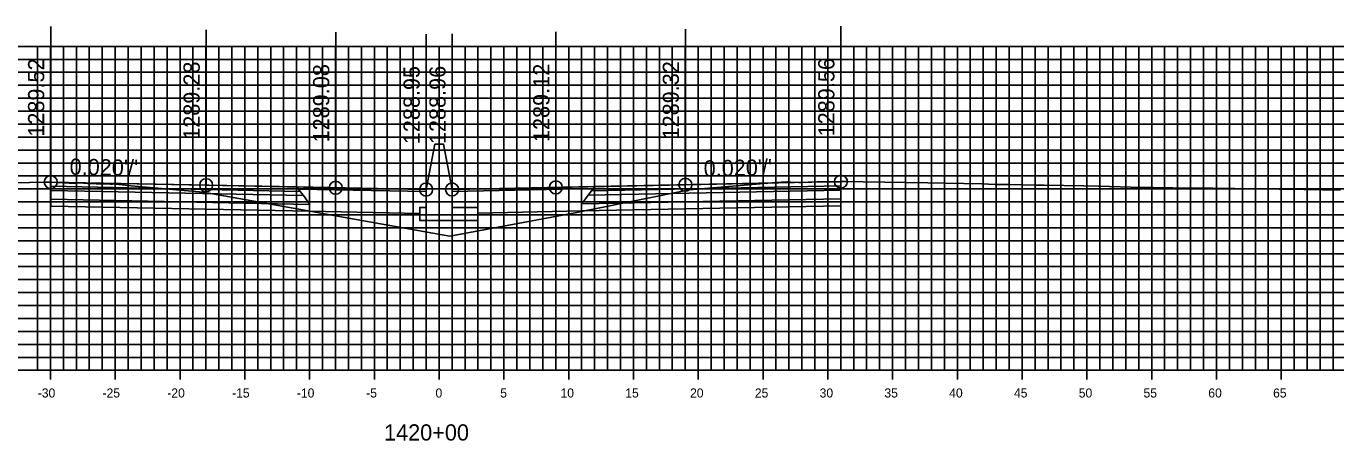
# Model space of a CAD drawing. Extents: x 674939 to 678919, y 750652 to 765176.
# Drawn here: x 678716.7 to 678817.7, y 757657.1 to 757689.1 of the extents above; entities that cross this region are included whole.
import ezdxf

# ---------------------------------------------------------------- set-up
doc = ezdxf.new("R2010")
doc.units = 0
for name, color, linetype in [('R_Alt Surface', 7, 'Continuous'), ('R_Axis', 7, 'Continuous'), ('R_Axis Annot', 7, 'Continuous'), ('R_Exist Surface', 7, 'Continuous'), ('R_Fin Surface', 7, 'Continuous'), ('R_Grid', 7, 'Continuous'), ('R_No Plot', 7, 'Continuous'), ('R_Proposed Road', 7, 'Continuous'), ('R_Xsect Elev', 7, 'Continuous'), ('R_Xsect Slope', 7, 'Continuous')]:
    doc.layers.add(name, color=color, linetype=linetype)

msp = doc.modelspace()

# ---------------------------------------------------------------- linework, layer by layer
for points in [[(678748.2, 757680), (678747.53, 757676.5)], [(678748.86, 757680.01), (678748.86, 757680.01), (678748.2, 757680.01), (678748.2, 757680)], [(678748.86, 757680.01), (678749.53, 757676.51)]]:
    msp.add_lwpolyline(points)
at = {"layer": 'R_Alt Surface'}
for points in [[(678718.55, 757676.75), (678718.55, 757676.42), (678738.05, 757676.03), (678737.8, 757676.36)], [(678718.55, 757676.42), (678718.55, 757675.76), (678738.55, 757675.36), (678738.05, 757676.03)], [(678779.54, 757676.45), (678779.54, 757675.79), (678759.54, 757675.39), (678760.04, 757676.06)], [(678779.54, 757676.78), (678779.54, 757676.45), (678760.04, 757676.06), (678760.29, 757676.39)]]:
    msp.add_lwpolyline(points, close=True, dxfattribs=at)
for points in [[(678718.55, 757675.76), (678718.55, 757675.22), (678738.55, 757674.82), (678747.03, 757674.65)], [(678779.54, 757675.79), (678779.54, 757675.25), (678759.54, 757674.85), (678751.53, 757674.69)]]:
    msp.add_lwpolyline(points, dxfattribs=at)
at = {"layer": 'R_Axis'}
for p, q in [((678718.53, 757661.85), (678718.53, 757663.25)), ((678723.53, 757661.85), (678723.53, 757663.25)), ((678728.53, 757661.85), (678728.53, 757663.25)), ((678733.53, 757661.85), (678733.53, 757663.25)), ((678738.53, 757661.85), (678738.53, 757663.25)), ((678743.53, 757661.85), (678743.53, 757663.25)), ((678748.53, 757661.85), (678748.53, 757663.25)), ((678753.53, 757661.85), (678753.53, 757663.25)), ((678758.53, 757661.85), (678758.53, 757663.25)), ((678763.53, 757661.85), (678763.53, 757663.25)), ((678768.53, 757661.85), (678768.53, 757663.25)), ((678773.53, 757661.85), (678773.53, 757663.25)), ((678778.53, 757661.85), (678778.53, 757663.25)), ((678783.53, 757661.85), (678783.53, 757663.25)), ((678788.53, 757661.85), (678788.53, 757663.25)), ((678793.53, 757661.85), (678793.53, 757663.25)), ((678798.53, 757661.85), (678798.53, 757663.25)), ((678803.53, 757661.85), (678803.53, 757663.25)), ((678808.53, 757661.85), (678808.53, 757663.25)), ((678813.53, 757661.85), (678813.53, 757663.25)), ((678598.53, 757662.55), (678898.53, 757662.55))]:
    msp.add_line(p, q, dxfattribs=at)
at = {"layer": 'R_Exist Surface'}
msp.add_lwpolyline([(678715.17, 757677.03), (678716.92, 757677.05), (678718.16, 757677.06), (678718.5, 757677.07), (678718.55, 757677.08), (678718.58, 757677.08), (678718.6, 757677.08), (678718.98, 757677.05), (678719.6, 757677.01), (678719.98, 757676.99), (678720.51, 757676.99), (678720.76, 757677.02), (678721.38, 757676.98), (678722.06, 757676.95), (678723.15, 757676.91), (678723.3, 757676.92), (678723.35, 757676.94), (678724.76, 757676.78), (678730.31, 757676.31), (678738.86, 757674.77), (678739.68, 757674.63), (678748.76, 757673.01), (678749.35, 757672.91), (678759.16, 757674.74), (678760.02, 757674.9), (678760.04, 757674.9), (678767.83, 757676.47), (678774.51, 757677.04), (678775.4, 757677.1), (678775.57, 757677.07), (678775.64, 757677.06), (678776.29, 757677.04), (678776.36, 757677.05), (678776.48, 757677.05), (678777.29, 757677.08), (678777.71, 757677.09), (678779, 757677.09), (678779.43, 757677.1), (678779.54, 757677.11), (678779.55, 757677.11), (678779.93, 757677.12), (678781.25, 757677.1), (678786.24, 757677.01), (678790.42, 757676.93), (678791.44, 757676.9), (678792.09, 757676.9), (678792.56, 757676.89), (678794.65, 757676.85), (678795.24, 757676.84), (678798.29, 757676.79), (678799.43, 757676.76), (678802.8, 757676.67), (678802.9, 757676.66), (678803.31, 757676.66), (678803.64, 757676.65), (678805.16, 757676.63), (678806.93, 757676.62), (678808.24, 757676.61), (678813.36, 757676.54), (678815.29, 757676.51), (678818.11, 757676.45)], dxfattribs=at)
at = {"layer": 'R_Fin Surface'}
for points in [[(678718.55, 757677.08), (678730.55, 757676.84), (678737.55, 757676.7), (678740.55, 757676.64), (678747.53, 757676.5), (678748.2, 757680), (678748.86, 757680.01), (678749.53, 757676.51), (678757.54, 757676.67), (678760.54, 757676.73), (678767.54, 757676.87), (678779.54, 757677.11)], [(678747.53, 757676.5), (678740.55, 757676.64), (678730.55, 757676.84), (678718.55, 757677.08)], [(678779.54, 757677.11), (678767.54, 757676.87), (678757.54, 757676.67), (678749.53, 757676.51)]]:
    msp.add_lwpolyline(points, dxfattribs=at)
for points in [[(678718.55, 757677.08), (678718.55, 757676.75), (678737.8, 757676.36), (678737.55, 757676.7)], [(678779.54, 757677.11), (678779.54, 757676.78), (678760.29, 757676.39), (678760.54, 757676.73)], [(678737.55, 757676.7), (678747.53, 757676.5), (678747.54, 757676.34), (678737.67, 757676.54)], [(678760.42, 757676.57), (678749.53, 757676.35), (678749.53, 757676.51), (678760.54, 757676.73)]]:
    msp.add_lwpolyline(points, close=True, dxfattribs=at)
at = {"layer": 'R_Grid'}
for p, q in [((678598.53, 757687.55), (678898.53, 757687.55)), ((678717.53, 757662.55), (678717.53, 757687.55)), ((678718.53, 757662.55), (678718.53, 757687.55)), ((678719.53, 757662.55), (678719.53, 757687.55)), ((678720.53, 757662.55), (678720.53, 757687.55)), ((678721.53, 757662.55), (678721.53, 757687.55)), ((678722.53, 757662.55), (678722.53, 757687.55)), ((678723.53, 757662.55), (678723.53, 757687.55)), ((678724.53, 757662.55), (678724.53, 757687.55)), ((678725.53, 757662.55), (678725.53, 757687.55)), ((678726.53, 757662.55), (678726.53, 757687.55)), ((678727.53, 757662.55), (678727.53, 757687.55)), ((678728.53, 757662.55), (678728.53, 757687.55)), ((678729.53, 757662.55), (678729.53, 757687.55)), ((678730.53, 757662.55), (678730.53, 757687.55)), ((678731.53, 757662.55), (678731.53, 757687.55)), ((678732.53, 757662.55), (678732.53, 757687.55)), ((678733.53, 757662.55), (678733.53, 757687.55)), ((678734.53, 757662.55), (678734.53, 757687.55)), ((678735.53, 757662.55), (678735.53, 757687.55)), ((678736.53, 757662.55), (678736.53, 757687.55)), ((678737.53, 757662.55), (678737.53, 757687.55)), ((678738.53, 757662.55), (678738.53, 757687.55)), ((678739.53, 757662.55), (678739.53, 757687.55)), ((678740.53, 757662.55), (678740.53, 757687.55)), ((678741.53, 757662.55), (678741.53, 757687.55)), ((678742.53, 757662.55), (678742.53, 757687.55)), ((678743.53, 757662.55), (678743.53, 757687.55)), ((678744.53, 757662.55), (678744.53, 757687.55)), ((678745.53, 757662.55), (678745.53, 757687.55)), ((678746.53, 757662.55), (678746.53, 757687.55)), ((678747.53, 757662.55), (678747.53, 757687.55)), ((678748.53, 757662.55), (678748.53, 757687.55)), ((678749.53, 757662.55), (678749.53, 757687.55)), ((678750.53, 757662.55), (678750.53, 757687.55)), ((678751.53, 757662.55), (678751.53, 757687.55)), ((678752.53, 757662.55), (678752.53, 757687.55)), ((678753.53, 757662.55), (678753.53, 757687.55)), ((678754.53, 757662.55), (678754.53, 757687.55)), ((678755.53, 757662.55), (678755.53, 757687.55)), ((678756.53, 757662.55), (678756.53, 757687.55)), ((678757.53, 757662.55), (678757.53, 757687.55)), ((678758.53, 757662.55), (678758.53, 757687.55)), ((678759.53, 757662.55), (678759.53, 757687.55)), ((678760.53, 757662.55), (678760.53, 757687.55)), ((678761.53, 757662.55), (678761.53, 757687.55)), ((678762.53, 757662.55), (678762.53, 757687.55)), ((678763.53, 757662.55), (678763.53, 757687.55)), ((678764.53, 757662.55), (678764.53, 757687.55)), ((678765.53, 757662.55), (678765.53, 757687.55)), ((678766.53, 757662.55), (678766.53, 757687.55)), ((678767.53, 757662.55), (678767.53, 757687.55)), ((678768.53, 757662.55), (678768.53, 757687.55)), ((678769.53, 757662.55), (678769.53, 757687.55)), ((678770.53, 757662.55), (678770.53, 757687.55)), ((678771.53, 757662.55), (678771.53, 757687.55)), ((678772.53, 757662.55), (678772.53, 757687.55)), ((678773.53, 757662.55), (678773.53, 757687.55)), ((678774.53, 757662.55), (678774.53, 757687.55)), ((678775.53, 757662.55), (678775.53, 757687.55)), ((678776.53, 757662.55), (678776.53, 757687.55)), ((678777.53, 757662.55), (678777.53, 757687.55)), ((678778.53, 757662.55), (678778.53, 757687.55)), ((678779.53, 757662.55), (678779.53, 757687.55)), ((678780.53, 757662.55), (678780.53, 757687.55)), ((678781.53, 757662.55), (678781.53, 757687.55)), ((678782.53, 757662.55), (678782.53, 757687.55)), ((678783.53, 757662.55), (678783.53, 757687.55)), ((678784.53, 757662.55), (678784.53, 757687.55)), ((678785.53, 757662.55), (678785.53, 757687.55)), ((678786.53, 757662.55), (678786.53, 757687.55)), ((678787.53, 757662.55), (678787.53, 757687.55)), ((678788.53, 757662.55), (678788.53, 757687.55)), ((678789.53, 757662.55), (678789.53, 757687.55)), ((678790.53, 757662.55), (678790.53, 757687.55)), ((678791.53, 757662.55), (678791.53, 757687.55)), ((678792.53, 757662.55), (678792.53, 757687.55)), ((678793.53, 757662.55), (678793.53, 757687.55)), ((678794.53, 757662.55), (678794.53, 757687.55)), ((678795.53, 757662.55), (678795.53, 757687.55)), ((678796.53, 757662.55), (678796.53, 757687.55)), ((678797.53, 757662.55), (678797.53, 757687.55)), ((678798.53, 757662.55), (678798.53, 757687.55)), ((678799.53, 757662.55), (678799.53, 757687.55)), ((678800.53, 757662.55), (678800.53, 757687.55)), ((678801.53, 757662.55), (678801.53, 757687.55)), ((678802.53, 757662.55), (678802.53, 757687.55)), ((678803.53, 757662.55), (678803.53, 757687.55)), ((678804.53, 757662.55), (678804.53, 757687.55)), ((678805.53, 757662.55), (678805.53, 757687.55)), ((678806.53, 757662.55), (678806.53, 757687.55)), ((678807.53, 757662.55), (678807.53, 757687.55)), ((678808.53, 757662.55), (678808.53, 757687.55)), ((678809.53, 757662.55), (678809.53, 757687.55)), ((678810.53, 757662.55), (678810.53, 757687.55)), ((678811.53, 757662.55), (678811.53, 757687.55)), ((678812.53, 757662.55), (678812.53, 757687.55)), ((678813.53, 757662.55), (678813.53, 757687.55)), ((678814.53, 757662.55), (678814.53, 757687.55)), ((678815.53, 757662.55), (678815.53, 757687.55)), ((678816.53, 757662.55), (678816.53, 757687.55)), ((678817.53, 757662.55), (678817.53, 757687.55)), ((678598.53, 757686.55), (678898.53, 757686.55)), ((678598.53, 757685.55), (678898.53, 757685.55)), ((678598.53, 757684.55), (678898.53, 757684.55)), ((678598.53, 757683.55), (678898.53, 757683.55)), ((678598.53, 757682.55), (678898.53, 757682.55)), ((678598.53, 757681.55), (678898.53, 757681.55)), ((678598.53, 757680.55), (678898.53, 757680.55)), ((678598.53, 757679.55), (678898.53, 757679.55)), ((678598.53, 757678.55), (678898.53, 757678.55)), ((678598.53, 757677.55), (678898.53, 757677.55)), ((678598.53, 757676.55), (678898.53, 757676.55)), ((678598.53, 757675.55), (678898.53, 757675.55)), ((678598.53, 757674.55), (678898.53, 757674.55)), ((678598.53, 757673.55), (678898.53, 757673.55)), ((678598.53, 757672.55), (678898.53, 757672.55)), ((678598.53, 757671.55), (678898.53, 757671.55)), ((678598.53, 757670.55), (678898.53, 757670.55)), ((678598.53, 757669.55), (678898.53, 757669.55)), ((678598.53, 757668.55), (678898.53, 757668.55)), ((678598.53, 757667.55), (678898.53, 757667.55)), ((678598.53, 757666.55), (678898.53, 757666.55)), ((678598.53, 757665.55), (678898.53, 757665.55)), ((678598.53, 757664.55), (678898.53, 757664.55)), ((678598.53, 757663.55), (678898.53, 757663.55)), ((678598.53, 757662.55), (678898.53, 757662.55))]:
    msp.add_line(p, q, dxfattribs=at)
at = {"layer": 'R_No Plot'}
for centre in [(678718.55, 757677.08), (678730.55, 757676.84), (678740.55, 757676.64), (678747.53, 757676.5), (678749.53, 757676.51), (678757.54, 757676.67), (678767.54, 757676.87), (678779.54, 757677.11)]:
    msp.add_circle(centre, 0.5, dxfattribs=at)
at = {"layer": 'R_Proposed Road'}
msp.add_lwpolyline([(678747.53, 757676.5), (678747.53, 757675.12), (678747.03, 757675.12), (678747.03, 757674.12), (678751.53, 757674.12), (678751.53, 757675.12), (678749.53, 757675.12), (678749.53, 757676.51)], dxfattribs=at)
at = {"layer": 'R_Xsect Elev'}
for p, q in [((678718.55, 757677.08), (678718.55, 757689.08)), ((678779.54, 757677.11), (678779.54, 757689.11)), ((678730.55, 757676.84), (678730.55, 757688.84)), ((678740.55, 757676.64), (678740.55, 757688.64)), ((678747.53, 757676.5), (678747.53, 757688.5)), ((678749.53, 757676.51), (678749.53, 757688.51)), ((678757.54, 757676.67), (678757.54, 757688.67)), ((678767.54, 757676.87), (678767.54, 757688.87))]:
    msp.add_line(p, q, dxfattribs=at)

# ---------------------------------------------------------------- texts
at = {"layer": 'R_Axis Annot'}
for s, height, p in [('-30', 0.7, (678717.55, 757660.45)), ('-25', 0.7, (678722.55, 757660.45)), ('-20', 0.7, (678727.55, 757660.45)), ('-15', 0.7, (678732.55, 757660.45)), ('-10', 0.7, (678737.55, 757660.45)), ('-5', 0.7, (678742.9, 757660.45)), ('0', 0.7, (678748.25, 757660.45)), ('5', 0.7, (678753.25, 757660.45)), ('10', 0.7, (678757.9, 757660.45)), ('15', 0.7, (678762.9, 757660.45)), ('20', 0.7, (678767.9, 757660.45)), ('25', 0.7, (678772.9, 757660.45)), ('30', 0.7, (678777.9, 757660.45)), ('35', 0.7, (678782.9, 757660.45)), ('40', 0.7, (678787.9, 757660.45)), ('45', 0.7, (678792.9, 757660.45)), ('50', 0.7, (678797.9, 757660.45)), ('55', 0.7, (678802.9, 757660.45)), ('60', 0.7, (678807.9, 757660.45)), ('65', 0.7, (678812.9, 757660.45)), ('1420+00', 1.25, (678744.28, 757657.13))]:
    msp.add_text(s, height=height, dxfattribs=at).set_placement(p)
at = {"layer": 'R_Xsect Elev'}
for s, p in [('1289.52', (678718.05, 757680.58)), ('1289.28', (678730.05, 757680.34)), ('1289.08', (678740.05, 757680.14)), ('1288.95', (678747.03, 757680)), ('1288.96', (678749.03, 757680.01)), ('1289.12', (678757.04, 757680.17)), ('1289.32', (678767.04, 757680.37)), ('1289.56', (678779.04, 757680.61))]:
    msp.add_text(s, height=1.25, rotation=90, dxfattribs=at).set_placement(p)
at = {"layer": 'R_Xsect Slope'}
for rotation, p in [(358.8542, (678720, 757677.65)), (1.1458, (678768.96, 757677.5))]:
    msp.add_text("0.020'/'", height=1.25, rotation=rotation, dxfattribs=at).set_placement(p)

doc.saveas('drawing.dxf')
